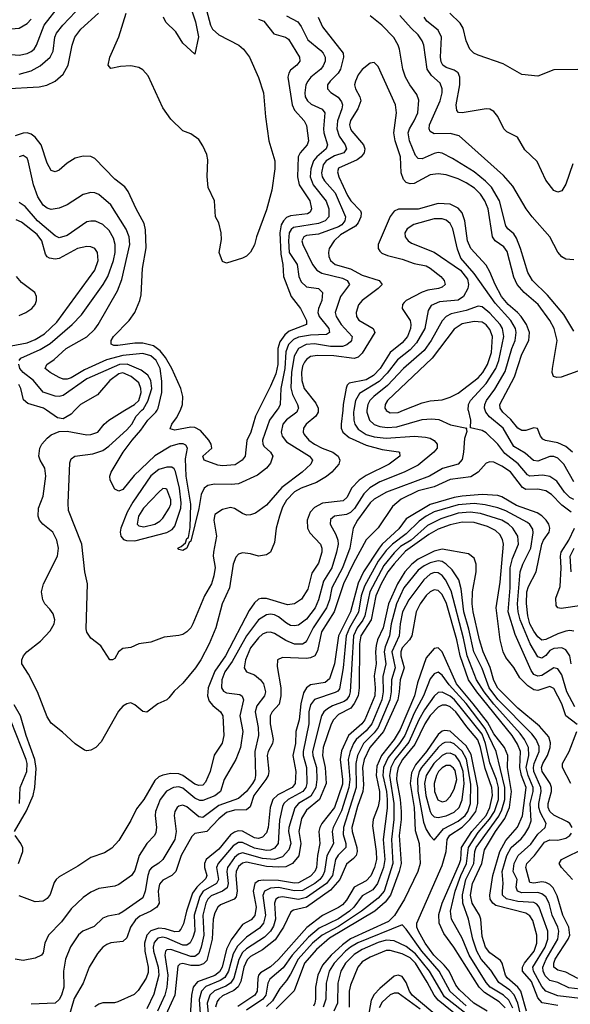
# Model space of a CAD drawing. Header units: inches. Extents: x 501365 to 657855, y 482276 to 547543.
# Tile 299 of 656: x 601493 to 604253, y 487024 to 491957. Entities that reach past the tile are written whole.
import ezdxf

# ---------------------------------------------------------------- set-up
doc = ezdxf.new("R2010")
doc.units = ezdxf.units.IN
doc.header["$MEASUREMENT"] = 0
doc.layers.add('A6408', color=7, linetype='Continuous')
doc.layers.add('A6409', color=7, linetype='Continuous')

msp = doc.modelspace()

# ---------------------------------------------------------------- linework, layer by layer
at = {"layer": 'A6408', "color": 5}
for points, elevation in [([(603167.1, 490000), (603165.4, 489990), (603167.2, 489950), (603173.2, 489930), (603190, 489906.3), (603230, 489879.2), (603270, 489866.5), (603330, 489860.3), (603470.8, 489870.9), (603526.3, 489866.3), (603550, 489860.5), (603569.5, 489849.5), (603584.5, 489830), (603584.5, 489810), (603569.3, 489790), (603490, 489725.4), (603419, 489690), (603298.6, 489641.4), (603248.2, 489611.8), (603218, 489582), (603171.1, 489508.9), (603150, 489488.3), (603130, 489478.4), (603070.7, 489469.3), (603050, 489453.5), (603048.7, 489430), (603078, 489378), (603087.6, 489350), (603088.6, 489330), (603081.2, 489290), (603056.5, 489210), (603015.5, 489144.5), (602990.1, 489050.1), (602974.1, 489010), (602930, 488953.2), (602890, 488923.7), (602870, 488919.6), (602850, 488921.9), (602830, 488932.8), (602790, 488964.9), (602770, 488974.7), (602750, 488978.3), (602730, 488975.8), (602689.1, 488950.9), (602630, 488870), (602557.8, 488742.2), (602520.1, 488690), (602505.2, 488650), (602504.6, 488610), (602513.6, 488593.6), (602530, 488584.5), (602596.2, 488576.2), (602608.4, 488568.4), (602615, 488550), (602596.8, 488470), (602611, 488390), (602598.9, 488310), (602575.8, 488250), (602517.6, 488150), (602499.1, 488090), (602470, 488067.9), (602410, 488044.4), (602395.6, 488044.4), (602370, 488056.1), (602310, 488106.6), (602290, 488113.8), (602262.8, 488110), (602228.6, 488091.4), (602196.2, 488050), (602173.6, 487990), (602171, 487970), (602178.3, 487910), (602175, 487885), (602168.5, 487870), (602130.6, 487829.4), (602090.8, 487769.2), (602070, 487693.7), (602053.2, 487670), (601990, 487623.9), (601970, 487615), (601890, 487603.7), (601850, 487585), (601810, 487558.2), (601750, 487502.1), (601702.2, 487437.8), (601637.4, 487370), (601619.1, 487330), (601610, 487281.3), (601601.5, 487270), (601570, 487254.6), (601510, 487243), (601470.5, 487249.5)], 2240), ([(603111.6, 490000), (603104.3, 489930), (603104.4, 489910), (603112.5, 489890), (603143.7, 489863.7), (603230, 489825.5), (603310, 489804.5), (603391.8, 489791.8), (603396, 489790), (603398.9, 489770), (603344.3, 489730), (603230, 489673.3), (603193.9, 489650), (603155.9, 489610), (603134.3, 489565.6), (603114.1, 489545.9), (603010, 489534.6), (602970, 489513.3), (602947.9, 489490), (602933.8, 489450), (602934.5, 489410), (602946.2, 489386.2), (602999.8, 489330), (603007.2, 489310), (603007.9, 489290), (602990, 489233.5), (602956.4, 489183.6), (602936.7, 489103.3), (602905.5, 489054.5), (602870, 489029.9), (602834.6, 489025.4), (602730, 489057), (602702.4, 489057.6), (602690, 489053.9), (602670, 489036.1), (602643.1, 488996.9), (602524.2, 488770), (602470, 488692.7), (602436.7, 488610), (602433.2, 488570), (602442.8, 488542.8), (602460.2, 488520.2), (602498.5, 488490), (602511.4, 488470), (602515.6, 488370), (602508.1, 488331.9), (602467.9, 488272.1), (602447.9, 488190), (602423.8, 488136.2), (602410, 488122.2), (602390, 488119.7), (602370, 488127.3), (602311.1, 488171.1), (602290, 488179), (602250, 488179.5), (602210, 488171.7), (602190, 488162.8), (602170, 488145.8), (602114.6, 488050), (602077.4, 488002.6), (602050, 487944.8), (601990, 487844.7), (601954.6, 487805.4), (601917, 487783), (601850, 487759.2), (601784.1, 487715.9), (601690, 487662.9), (601674.7, 487650), (601665.5, 487634.5), (601646.1, 487573.9), (601630, 487554), (601610, 487540.5), (601570, 487536.9), (601490, 487568)], 2220), ([(602988.2, 490000), (602988, 489990), (602976.6, 489970), (602928.7, 489931.3), (602915.7, 489910), (602914, 489890), (602918.4, 489878.4), (602942, 489850), (602969.6, 489830), (603008.1, 489810), (603061.9, 489790), (603088.4, 489770), (603097.9, 489750), (603091.6, 489730), (603057.8, 489690), (603030.8, 489669.2), (602981.1, 489638.9), (602904.3, 489610), (602870, 489592), (602830.1, 489550), (602810, 489514), (602794.7, 489470), (602778.7, 489410), (602770, 489338), (602750, 489289.8), (602730, 489276.1), (602690.2, 489269.8), (602650, 489281.5), (602610, 489286.4), (602590, 489279), (602576.5, 489263.5), (602562.3, 489230), (602544.2, 489110), (602507.5, 489030), (602475.4, 488910), (602442.9, 488830), (602400.8, 488750), (602374.1, 488710), (602310, 488632.8), (602267.7, 488592.3), (602240.9, 488559.1), (602230, 488549.7), (602184.9, 488530), (602130, 488487.8), (602110, 488491.2), (602070, 488525.1), (602050, 488534), (602030, 488529.8), (602010, 488517.3), (601987.1, 488492.9), (601901.6, 488338.4), (601874.6, 488310), (601850, 488296.4), (601830, 488293.3), (601818, 488298), (601770, 488329.6), (601708, 488388), (601650, 488431.8), (601630, 488463.6), (601581.8, 488590), (601537.2, 488677.2), (601504.2, 488730), (601503, 488750), (601511.1, 488770), (601528.9, 488790), (601596.5, 488843.5), (601644.9, 488895.1), (601665.7, 488930), (601668.5, 488950), (601660, 488980), (601644.1, 489004.1), (601618.5, 489030), (601608, 489050), (601601.6, 489090), (601611.9, 489130), (601682, 489270), (601687.4, 489310), (601679.2, 489350), (601659.2, 489390), (601608.3, 489430), (601592.5, 489450), (601585.9, 489470), (601587.2, 489510), (601609.9, 489570), (601624.3, 489670), (601618.2, 489710), (601595.2, 489750), (601589.2, 489770), (601594.1, 489810), (601603.9, 489830), (601630, 489860.1), (601650, 489876.8), (601690, 489894.2), (601730, 489895.9), (601830, 489877.6), (601850, 489878.3), (601885.1, 489890), (601916.1, 489930), (601938.8, 489950), (602019.3, 490000)], 2180), ([(603233.4, 490000), (603232, 489990), (603245.9, 489950), (603269.1, 489929.1), (603298.6, 489918.6), (603334.2, 489914.2), (603382.6, 489917.4), (603510, 489953.5), (603557.5, 489957.5), (603593.3, 489953.3), (603652.4, 489927.6), (603734, 489910), (603730.7, 489909.3), (603733.2, 489893.2), (603722, 489858), (603717.5, 489790), (603710, 489753.6), (603690, 489729.9), (603611.8, 489708.2), (603547.6, 489670), (603331.1, 489590), (603270, 489555.4), (603250, 489536.7), (603186.1, 489450), (603163.7, 489410), (603148.2, 489310), (603111, 489210), (603057.2, 489110), (603045.4, 489050), (603031, 489010), (602963.4, 488910), (602932.5, 488847.5), (602922.9, 488837.1), (602910, 488828.7), (602870, 488828.9), (602827.3, 488847.3), (602770, 488881.1), (602750, 488887.8), (602730, 488886.8), (602710, 488877.7), (602690, 488860.9), (602650.1, 488810), (602624, 488750), (602617.9, 488710), (602630.1, 488690.1), (602670, 488674.2), (602700.1, 488650), (602713.9, 488630), (602724, 488590), (602718.9, 488570), (602681.3, 488518.7), (602672.9, 488490), (602687.7, 488410), (602690.4, 488370), (602670.9, 488290), (602675.1, 488170), (602670.9, 488150), (602659.6, 488130), (602630, 488090.4), (602590, 488055.8), (602490, 488020.7), (602410, 487959.9), (602390, 487963), (602330, 488013.7), (602310, 488021.9), (602290, 488017), (602281.8, 488010), (602270.8, 487990), (602267.7, 487970), (602276.3, 487890), (602269.6, 487850), (602210.7, 487749.3), (602189.7, 487730.3), (602152.8, 487707.2), (602143.9, 487696.1), (602135.1, 487670), (602121.8, 487590), (602110, 487557.7), (602010, 487486.4), (601990, 487476.1), (601934.3, 487465.7), (601910, 487455), (601865.5, 487414.5), (601809.6, 487390.4), (601787.9, 487372.1), (601747.7, 487312.3), (601721.8, 487250), (601712.5, 487190), (601713.5, 487110), (601702.6, 487070), (601690, 487047.6), (601670, 487029.8), (601550, 487023.8)], 2260), ([(601769, 490000), (601750, 489980.2), (601710, 489956.8), (601682.9, 489962.9), (601626.8, 490000)], 2180), ([(602885.8, 490000), (602881, 489990), (602830, 489952.9), (602811.2, 489930), (602802.9, 489890), (602808.3, 489870), (602830, 489842.3), (602945, 489770), (602960.7, 489750), (602952.2, 489730), (602907.7, 489690), (602806.3, 489613.7), (602730, 489524.1), (602674.5, 489485.5), (602650, 489476), (602630, 489475.2), (602610, 489482.5), (602570, 489508.6), (602550, 489513.5), (602510, 489503.5), (602470, 489477.4), (602465.9, 489450), (602479.8, 489370), (602463.3, 489290), (602462.3, 489270), (602471.8, 489211.8), (602466.1, 489170), (602454.3, 489130), (602419.8, 489070), (602360.9, 488930), (602350, 488909.6), (602330.4, 488890), (602310, 488876.9), (602290, 488871.3), (602216.7, 488863.3), (602150, 488838.7), (602090.3, 488829.7), (602050, 488811.8), (602010, 488806), (601987.7, 488790), (601970, 488756), (601958, 488750), (601945.2, 488750), (601900.2, 488820.2), (601850, 488859), (601830, 488889), (601825.1, 488905.1), (601832.8, 489130), (601818.5, 489190), (601803.9, 489330), (601737.8, 489497.8), (601735.3, 489535.3), (601743.6, 489736.4), (601750, 489757), (601769.5, 489770), (601858.5, 489781.5), (601910, 489798), (601940.1, 489819.9), (602030, 489902.9), (602054.1, 489930), (602076.1, 489970), (602105.7, 490000)], 2160), ([(602781.9, 490000), (602745.3, 489950), (602709.7, 489850), (602711.2, 489830), (602718.5, 489818.5), (602749.2, 489790), (602761.3, 489770), (602750, 489735.6), (602730.1, 489709.9), (602684.8, 489675.2), (602590, 489632.5), (602552.1, 489627.9), (602469.2, 489630.8), (602436.2, 489623.8), (602416.5, 489610), (602402.2, 489577.8), (602390, 489507.3), (602350, 489344), (602342.5, 489337.5), (602330, 489309.3), (602310, 489297.2), (602290, 489302), (602286, 489310), (602302.5, 489317.5), (602323.6, 489336.4), (602330, 489357.3), (602338, 489362), (602347.3, 489412.7), (602350.7, 489529.3), (602327.2, 489670), (602323.4, 489756.6), (602334.1, 489810), (602325.6, 489825.6), (602311.7, 489831.7), (602291.4, 489831.4), (602250, 489820.6), (602170, 489771.7), (602066.6, 489673.4), (602010, 489603.5), (601990, 489595.4), (601970, 489605.1), (601946.2, 489650), (601944.8, 489670), (601951.6, 489690), (602011.7, 489790), (602055.6, 489850), (602099.8, 489900.2), (602135.7, 489950), (602175.2, 489990), (602181.3, 490000)], 2140), ([(602689.7, 490000), (602674.7, 489970), (602650.9, 489890), (602631.4, 489848.6), (602622.4, 489770), (602608.3, 489750), (602572.4, 489727.6), (602510, 489722.1), (602485.9, 489725.9), (602416.9, 489750), (602409.9, 489770), (602456.3, 489810), (602453.1, 489830), (602441.3, 489850), (602399.7, 489899.7), (602370, 489913.4), (602350, 489914.8), (602270, 489901.1), (602247.3, 489907.3), (602255.2, 489930), (602278.4, 489961.6), (602298.6, 490000)], 2120), ([(603329.2, 490000), (603330, 489998.6), (603350, 489987.1), (603390, 489989.7), (603416, 490000)], 2280), ([(604270, 489553.2), (604250, 489563.1), (604223, 489590), (604184.3, 489644.3), (604150, 489669), (604114.2, 489674.3), (604050, 489669.5), (604037.2, 489677.2), (603991.9, 489731.9), (603924.1, 489784), (603889.9, 489830), (603830, 489887.6), (603810, 489899.1), (603752.5, 489912.5), (603754.6, 489950), (603741.8, 490000)], 2260), ([(604270, 489642.3), (604220.1, 489730), (604190, 489759.9), (604170, 489769.4), (604150, 489768.4), (604090, 489744.8), (604068.5, 489748.5), (604025.5, 489785.5), (603970, 489819.2), (603916, 489910), (603846.7, 489966.7), (603829.2, 489990), (603825.6, 490000)], 2240), ([(604262.9, 489790), (604230, 489818.4), (604190, 489837.1), (604128.6, 489848.6), (604115.5, 489855.5), (604102.8, 489870), (604088.2, 489908.2), (604070, 489912.1), (604030, 489898.4), (604010, 489899.7), (603990, 489911.4), (603954.3, 489954.3), (603914.4, 489990), (603907.7, 490000)], 2220), ([(604256.9, 489490), (604210, 489524.8), (604157.9, 489577.9), (604130, 489596.8), (604090, 489605.6), (604030, 489603.6), (604012.8, 489612.8), (603952.3, 489692.3), (603910, 489720.3), (603870, 489739.4), (603850, 489742.4), (603830, 489735.7), (603790.7, 489690), (603753.5, 489666.5), (603650, 489652.9), (603570, 489616.3), (603490, 489596.4), (603404.9, 489555.2), (603361.3, 489518.7), (603290, 489410.7), (603229.1, 489351), (603165.8, 489234.2), (603116.3, 489130), (603069.4, 488990), (603006, 488890), (602985.8, 488794.2), (602971.4, 488770), (602950, 488759.9), (602930, 488757.3), (602810, 488761), (602785.5, 488750), (602783.3, 488716.6), (602800.8, 488610), (602801.9, 488570), (602792.6, 488527.4), (602758.3, 488490), (602748.4, 488470), (602748.3, 488430), (602763.9, 488350), (602759.9, 488330), (602738.4, 488290), (602733.5, 488270), (602741.8, 488190), (602737.9, 488170), (602727.2, 488150), (602667.1, 488070), (602647.1, 488012.9), (602630, 487997.6), (602570, 487996.4), (602530, 487984.4), (602490, 487953.9), (602430, 487890.3), (602370, 487880.2), (602354.8, 487865.2), (602302.1, 487770), (602276.1, 487690), (602254.6, 487670), (602210, 487645.7), (602193.4, 487626.6), (602187.1, 487590), (602191, 487530), (602179.8, 487510), (602150.8, 487490), (602095.3, 487464.7), (602072.5, 487447.5), (602047.5, 487410), (602030, 487357), (602010, 487339.2), (601950, 487332.2), (601930, 487324.1), (601908.8, 487310), (601882.2, 487277.8), (601841.3, 487210), (601810.6, 487130), (601766.5, 487053.5), (601735.3, 486950)], 2280), ([(604270, 488893.4), (604250, 488896.9), (604230, 488893), (604190, 488880.4), (604130, 488850.9), (604110, 488848.8), (604090, 488864.3), (604070, 488892.9), (604050.2, 488930), (604040.2, 488970), (604032.2, 489032.2), (604034.5, 489090), (604042.9, 489117.1), (604081.6, 489190), (604110.5, 489330), (604118.7, 489350), (604145.8, 489390), (604149.2, 489410), (604144.3, 489430), (604132.2, 489450), (604110, 489471.4), (604085.7, 489485.7), (603983.1, 489523.1), (603910, 489565.9), (603890, 489572.7), (603810, 489577.5), (603710, 489570.4), (603670, 489563.1), (603550, 489528.6), (603430, 489455.5), (603393.1, 489406.9), (603309.9, 489330.1), (603293.7, 489310), (603215.8, 489190), (603190, 489133.3), (603151, 488990), (603091, 488870), (603070.5, 488730), (603045.6, 488654.4), (603023, 488637), (602950, 488623.8), (602930, 488608.9), (602915, 488585), (602901.4, 488530), (602893.8, 488450), (602877, 488390), (602875.4, 488330), (602861.6, 488270), (602876.1, 488190), (602872.7, 488130), (602857.6, 488110), (602786.8, 488073.2), (602762.1, 488050), (602748, 488010), (602738.7, 487910), (602730, 487883.4), (602710, 487861.6), (602690, 487855.3), (602670, 487857.4), (602610, 487891.1), (602587.5, 487892.5), (602570, 487887.2), (602550, 487873.6), (602490, 487801.5), (602427.9, 487750), (602418.7, 487730), (602419.4, 487710), (602430.1, 487670), (602425, 487655), (602379.8, 487610), (602359.2, 487580.8), (602328.9, 487490), (602313.7, 487426.3), (602300.2, 487399.8), (602290, 487389.1), (602270, 487386.7), (602221.3, 487401.3), (602190, 487404.6), (602150, 487391.2), (602130, 487371), (602117.6, 487330), (602120.7, 487290), (602137.3, 487210), (602136.1, 487183.9), (602125.8, 487154.2), (602086.5, 487093.5), (602066.4, 487073.6), (601984.1, 487035.9), (601968.3, 487031.7), (601910, 487031), (601890, 487024.5), (601870, 487011.2)], 2320), ([(604257.7, 488730), (604250.8, 488770), (604230, 488800.4), (604209.5, 488809.5), (604170, 488807.4), (604150, 488795.9), (604130, 488771.4), (604110, 488758.7), (604090, 488764.8), (604050.7, 488830.7), (604001, 488950), (603990.7, 488990), (603988.6, 489030), (604001.1, 489190), (604014.6, 489230), (604055.1, 489310), (604066.5, 489386.5), (604065, 489405), (604050, 489428.6), (604037.9, 489437.9), (603930, 489496.3), (603890, 489511.9), (603826.6, 489526.6), (603770, 489533.1), (603690, 489526.5), (603570, 489490.7), (603530, 489470.2), (603495.3, 489444.7), (603430, 489380.9), (603361.4, 489330), (603330, 489298.2), (603290, 489244.9), (603221.8, 489118.2), (603204.3, 489070), (603190.6, 488989.4), (603145.9, 488910), (603129.3, 488870), (603114.2, 488710), (603095.4, 488604.6), (603087.5, 488592.5), (603074.6, 488585.4), (602970, 488550.9), (602950, 488525), (602941.7, 488490), (602942.3, 488430), (602913.1, 488290), (602913, 488270), (602930.6, 488210), (602932.7, 488130), (602927, 488110), (602911.1, 488090), (602838.2, 488050), (602817.3, 488030), (602810, 488015.6), (602794.1, 487946), (602788.1, 487830), (602770, 487805.9), (602750, 487797), (602730, 487794.7), (602670, 487806.2), (602610, 487834.5), (602590, 487835.4), (602562.3, 487817.7), (602487.1, 487730), (602479.9, 487710), (602489.2, 487650), (602479.7, 487630), (602412.8, 487590), (602395.4, 487564.6), (602366.5, 487470), (602370, 487389.8), (602361.1, 487358.9), (602347.3, 487332.7), (602330, 487320.8), (602310, 487319.9), (602230, 487356), (602210, 487360.6), (602185, 487355), (602165.9, 487334.1), (602160.9, 487310), (602162.8, 487290), (602186.9, 487210), (602189.3, 487170), (602165, 487075), (602130, 487001)], 2340), ([(604274.9, 488514.9), (604234.5, 488590), (604210, 488674.6), (604190, 488705.4), (604170, 488709), (604110, 488671.8), (604090, 488667.5), (604070, 488676.9), (604055.6, 488695.6), (603976.3, 488876.3), (603941.6, 488990), (603950.4, 489110.4), (603951.6, 489210), (603962.1, 489257.9), (603992.6, 489330), (603989.9, 489369.9), (603965.3, 489410), (603942.2, 489430), (603909.3, 489449.3), (603803, 489483), (603750, 489489.3), (603690, 489484.8), (603604.1, 489455.9), (603537.5, 489422.5), (603454.4, 489350), (603402.1, 489317.9), (603370, 489286.6), (603317.7, 489222.3), (603247.7, 489090), (603223, 488970), (603212.2, 488947.8), (603183.4, 488910), (603165.5, 488870), (603149.1, 488590), (603143.8, 488570), (603131, 488550), (603118.3, 488541.7), (603060.3, 488519.7), (603034.9, 488505.1), (603017.7, 488490), (603005, 488470), (602959.8, 488290), (602961.6, 488270), (602979.6, 488210), (602982.8, 488150), (602977.3, 488110), (602952.8, 488067.2), (602890.1, 488030), (602872.5, 488007.5), (602841.5, 487910), (602840.2, 487890), (602851.4, 487830), (602842.2, 487797.8), (602810, 487763.4), (602770, 487750.2), (602710, 487754.9), (602610, 487782.9), (602590, 487776.2), (602570, 487759.3), (602534.9, 487710), (602531.2, 487688.8), (602537.3, 487630), (602532.9, 487607.1), (602510, 487590.8), (602452.5, 487567.5), (602435.4, 487550), (602425.8, 487530), (602410.3, 487470), (602415.7, 487370), (602402.7, 487310), (602390, 487278.5), (602370, 487263.6), (602350, 487263), (602250, 487298.4), (602230, 487296.7), (602223.9, 487290), (602220.9, 487270), (602234.5, 487170), (602229.6, 487110.4), (602219.7, 487070), (602183.5, 486990)], 2360), ([(604286.6, 488426.6), (604230, 488470), (604209.9, 488530), (604170, 488605.4), (604150, 488616.4), (604090, 488596), (604070, 488600.3), (604039.4, 488619.4), (603998.9, 488658.9), (603970, 488710.7), (603930, 488762), (603915.7, 488790), (603901.8, 488850), (603881.6, 489010), (603901.1, 489138.9), (603918.3, 489330), (603913.3, 489353.3), (603898.6, 489378.6), (603877.2, 489397.2), (603837.1, 489417.1), (603770, 489437.5), (603710, 489439.7), (603650, 489426.5), (603590, 489403.7), (603542.7, 489377.3), (603426.5, 489293.5), (603368.9, 489231.1), (603338.4, 489190), (603304.8, 489130), (603278.6, 489070), (603255.1, 488950), (603203, 488870), (603196.7, 488830), (603194.1, 488610), (603188.6, 488570), (603170, 488530.7), (603152.6, 488507.4), (603090, 488476.2), (603065.1, 488450), (603053.1, 488426.9), (603014.3, 488310), (603009.8, 488270), (603023, 488210), (603028.2, 488130), (602995.3, 488050), (602930, 487996.7), (602905.8, 487954.2), (602891, 487890), (602901.3, 487830), (602892, 487768), (602859.6, 487730), (602826.8, 487713.2), (602789.6, 487710.4), (602730, 487715), (602630, 487735.7), (602610, 487731.3), (602590, 487713.6), (602578.3, 487690), (602575.3, 487670), (602582, 487590), (602577.1, 487562.9), (602567.9, 487550), (602498.5, 487521.5), (602485.7, 487510), (602470, 487482.8), (602462.1, 487450), (602456.6, 487350), (602430, 487244), (602413.6, 487226.4), (602390, 487217.7), (602350, 487218.7), (602310, 487228.2), (602294.6, 487225.4), (602285.1, 487214.9), (602270, 487070), (602215.4, 486950)], 2380), ([(604310, 489021.3), (604207, 489007), (604189.9, 489009.9), (604182.4, 489022.4), (604180.4, 489059.6), (604202.4, 489117.6), (604206.1, 489210), (604202.6, 489270), (604206.3, 489290), (604245, 489350), (604273.1, 489410)], 2280), ([(604262, 487910), (604249.9, 487930), (604238.1, 487938.1), (604170, 487970.8), (604150.2, 487990), (604141.6, 488010), (604140.8, 488030), (604158.3, 488090), (604158.2, 488110), (604151.4, 488130), (604111.3, 488190), (604108.7, 488210), (604114.8, 488230), (604137.8, 488270), (604151.7, 488310), (604153.5, 488333.5), (604144.7, 488364.7), (604098.3, 488418.3), (603990, 488507.5), (603890, 488607.4), (603870, 488647), (603851.4, 488711.4), (603815.1, 488790), (603796.7, 488850), (603765, 488990), (603760, 489030), (603762.2, 489090), (603780.4, 489190), (603780.7, 489230), (603770, 489258.7), (603741.6, 489281.6), (603610, 489303.6), (603570, 489293.9), (603490, 489254.6), (603457.9, 489230), (603423.6, 489190), (603385.6, 489130), (603341.5, 489030), (603315.3, 488910), (603286.8, 488850), (603279, 488821), (603275.3, 488790), (603279.9, 488730), (603269.5, 488670), (603274.9, 488610), (603272.3, 488570), (603222.9, 488450), (603207.7, 488430), (603140.5, 488370), (603105.7, 488294.3), (603099.2, 488250), (603111.1, 488150), (603110, 488126.3), (603070.2, 488009.8), (603007.9, 487930), (602997.1, 487910), (602992.5, 487890), (602997.4, 487830), (602984.6, 487770), (602979.9, 487710), (602972.6, 487690), (602950, 487665.9), (602890, 487633.1), (602869.4, 487630.6), (602790, 487643.5), (602713.8, 487646.2), (602690, 487642.9), (602670.7, 487629.3), (602662.2, 487590), (602677.2, 487510), (602671.8, 487468.2), (602652.4, 487447.6), (602610, 487423.1), (602552.6, 487347.4), (602530, 487299.9), (602506.8, 487210), (602493.7, 487186.3), (602471.1, 487168.9), (602383.5, 487136.5), (602362.7, 487110), (602354.1, 487070), (602346.7, 486970)], 2420), ([(604256.4, 489190), (604251.9, 489270), (604271.4, 489308.6)], 2260), ([(604330, 487095.6), (604245.9, 487105.9), (604190, 487133), (604150, 487142.8), (604126.2, 487166.2), (604116.7, 487190), (604115, 487210), (604131.1, 487250), (604190.7, 487350), (604195.4, 487390), (604190.5, 487410), (604161.3, 487470), (604147.3, 487530), (604130, 487561.8), (604110, 487577.6), (604090, 487583.7), (604010, 487581.9), (603988, 487590), (603981.2, 487610), (603986.7, 487650), (603966, 487690), (603971.7, 487730), (603990.4, 487769.6), (604054, 487826), (604090, 487876.9), (604126.3, 487910), (604130.9, 487929.1), (604102.8, 487982.8), (604095.1, 488010), (604094, 488030), (604105.7, 488090), (604105.1, 488110), (604070.5, 488190), (604068.3, 488210), (604072, 488230), (604097.2, 488290), (604096.2, 488316.2), (604082.1, 488350), (604059.2, 488379.2), (603890, 488551), (603846, 488610), (603810, 488706), (603769.8, 488790), (603744.2, 488904.2), (603718.9, 488990), (603705.5, 489105.5), (603694, 489150), (603661, 489201), (603630.9, 489230), (603610, 489242.1), (603590, 489245.9), (603550, 489236.2), (603519.3, 489220.7), (603490, 489198.7), (603418.7, 489110), (603381.7, 489030), (603354.7, 488930), (603346.9, 488870), (603324.3, 488815.7), (603319.3, 488790), (603327.4, 488730), (603313, 488667), (603315.1, 488590), (603308.4, 488550), (603258.2, 488430), (603230, 488394.8), (603179.5, 488350), (603166, 488330), (603149.6, 488290), (603139.8, 488250), (603147.1, 488150), (603143.2, 488110), (603106.1, 487993.9), (603063.3, 487910), (603058.7, 487890), (603066.3, 487830), (603032.7, 487767.3), (603020.6, 487690), (603012, 487670), (602996.4, 487650), (602971.9, 487630), (602910, 487594.6), (602870, 487591.9), (602790, 487608.7), (602750, 487605.3), (602719.6, 487590), (602711.6, 487568.4), (602725.5, 487470), (602715.3, 487430), (602694.2, 487405.8), (602630, 487359.8), (602584.4, 487315.6), (602563.1, 487276.9), (602539.1, 487190), (602521.1, 487158.9), (602497.4, 487142.6), (602426.2, 487113.8), (602404.2, 487090), (602392.6, 487047.4), (602401.3, 486930)], 2440), ([(604330, 487049.3), (604190, 487066.7), (604129.6, 487089.6), (604110, 487112.8), (604067.4, 487190), (604063.9, 487210), (604126.8, 487310), (604140.2, 487350), (604139.4, 487390), (604097.2, 487510), (604085.5, 487525.5), (604070, 487534.5), (603990, 487538.8), (603932.8, 487552.8), (603913.2, 487570), (603911.9, 487590), (603916.3, 487630), (603911.1, 487690), (603934.8, 487770), (603956.5, 487810), (604006.3, 487853.7), (604024.3, 487875.7), (604044.3, 487910), (604056.3, 487943.7), (604051.8, 488030), (604066, 488090), (604065.7, 488110), (604041.8, 488170), (604031.7, 488210), (604044.6, 488270), (604042.3, 488310), (604022.3, 488350), (604000.7, 488380.7), (603870, 488527.6), (603821.6, 488590), (603783, 488650), (603735.8, 488770), (603717.9, 488857.9), (603654.9, 489094.9), (603626.7, 489150), (603610, 489172), (603590, 489186.1), (603570, 489187.3), (603550, 489178.5), (603518, 489150), (603442.6, 489050), (603411.2, 488990), (603399.1, 488930), (603394.1, 488870), (603358.2, 488790), (603373.9, 488710), (603355.7, 488650), (603355.3, 488590), (603348.1, 488550), (603288.8, 488410), (603270, 488384.1), (603215.5, 488330), (603186.3, 488270), (603176.7, 488230), (603179, 488110), (603115.4, 487910), (603114.7, 487874.7), (603126.7, 487830), (603126.6, 487810), (603088.6, 487771.4), (603076.2, 487750), (603060.9, 487670), (603030.2, 487629.8), (602930, 487558.4), (602890, 487548.6), (602810, 487562.7), (602790, 487559.4), (602776.6, 487550), (602770.1, 487530), (602775.5, 487450), (602764.2, 487415.8), (602750, 487390.4), (602719.1, 487360.9), (602630, 487301.9), (602610, 487283), (602591.2, 487248.8), (602565.7, 487154.3), (602549.7, 487130.3), (602525.4, 487114.6), (602468.6, 487091.4), (602445, 487070), (602432.2, 487030), (602437.5, 486977.5)], 2460), ([(604190, 487018), (604111.1, 487031.1), (604090, 487057), (604058, 487138), (604013.3, 487190), (604012.6, 487210), (604022.5, 487230), (604071.6, 487290), (604085.5, 487330), (604084.8, 487370), (604063.9, 487443.9), (604050, 487466.9), (604030, 487480.5), (603879.5, 487519.5), (603864.4, 487530), (603851.5, 487550), (603849.1, 487570), (603864.1, 487670), (603899.8, 487790), (603930, 487843.8), (603988.7, 487911.3), (604012.4, 487967.6), (604030.8, 488110), (604008.5, 488170), (603999.8, 488210), (604003.2, 488290), (603988.1, 488328.1), (603961.6, 488370), (603784.6, 488590), (603742.3, 488650), (603700.4, 488770), (603683.8, 488850), (603631.8, 489031.8), (603610, 489077.4), (603590, 489097.3), (603570, 489100.9), (603550, 489091.3), (603530, 489072.3), (603499.9, 489030), (603480.2, 488990), (603458.3, 488870), (603446.7, 488850), (603410, 488810.7), (603402.4, 488790), (603403.3, 488770), (603419.8, 488710), (603399.2, 488650), (603395.5, 488590), (603387.5, 488550), (603315.9, 488390), (603248, 488310), (603218.7, 488250), (603211.3, 488210), (603215.8, 488124.2), (603213.2, 488090), (603185.8, 488014.2), (603157.5, 487910), (603158.6, 487890), (603182.1, 487810), (603184.1, 487790), (603178.8, 487770), (603166.2, 487753.8), (603130, 487726.5), (603096.9, 487650), (603050, 487595.2), (602930, 487510.7), (602865.1, 487494.9), (602852, 487488), (602814.2, 487410), (602772.9, 487347.1), (602710, 487296.1), (602650, 487264.2), (602632.5, 487247.5), (602615.4, 487210), (602601.7, 487138.3), (602588.4, 487111.6), (602566.3, 487093.7), (602510, 487065.6), (602490.4, 487050), (602482.6, 487037.4), (602474.5, 487010)], 2480), ([(604032.2, 486990), (604004.5, 487090), (603990, 487110.4), (603936.5, 487156.5), (603927.9, 487170), (603910.6, 487230), (603902.8, 487242.8), (603850, 487282.1), (603827.9, 487310), (603810, 487363.5), (603804.1, 487450), (603797.1, 487470), (603761.3, 487530), (603752.5, 487570), (603762.2, 487630), (603808.8, 487730), (603822.8, 487797.2), (603878.4, 487890), (603924.8, 487955.2), (603947.5, 488010), (603957.4, 488090), (603937.9, 488210), (603939, 488270), (603923.2, 488310), (603870, 488379.8), (603836.7, 488436.7), (603766.3, 488530), (603682.8, 488630), (603610, 488789.9), (603590, 488809.9), (603570, 488806.1), (603530, 488760.2), (603486.1, 488633.9), (603471.7, 488570), (603399.4, 488400.6), (603370.5, 488350), (603305.4, 488270), (603283.3, 488216.7), (603279.9, 488170), (603296.4, 488090), (603296.6, 488050), (603290, 488015.8), (603264.6, 487950), (603261.2, 487918.8), (603279.5, 487790), (603280.7, 487750), (603271.5, 487710), (603252.4, 487667.6), (603230, 487642.2), (603169.9, 487610.1), (603130, 487545.9), (603110, 487522.7), (603090, 487508.1), (603010, 487469.1), (602931.2, 487408.8), (602790, 487249), (602750, 487211.4), (602699, 487181), (602690.4, 487170), (602686.2, 487153.8), (602683, 487090), (602671.8, 487070), (602586.6, 487013.4)], 2520), ([(604010, 486944.9), (603990.1, 487030.1), (603971.8, 487071.8), (603950, 487094.4), (603893.8, 487133.8), (603854.4, 487194.4), (603805.8, 487250), (603784.1, 487290), (603763.6, 487350), (603742.6, 487450), (603713.7, 487530), (603711.6, 487571.6), (603729.5, 487650), (603769.6, 487730), (603774.8, 487790), (603781.4, 487810), (603893.9, 487966.1), (603910, 487998.2), (603923.9, 488050), (603924.5, 488110), (603881.7, 488290), (603825.6, 488405.6), (603730, 488530.8), (603644.6, 488624.6), (603610, 488672.6), (603590, 488687.5), (603570, 488679.9), (603550, 488655), (603516.6, 488570), (603470, 488483.4), (603422.7, 488370), (603397.1, 488330), (603339.8, 488260.2), (603316.5, 488210), (603312.9, 488170), (603331.2, 488090), (603335.2, 488050), (603334, 488006), (603314.3, 487850), (603323.2, 487750), (603316.4, 487710), (603286.4, 487630), (603262.3, 487597.7), (603210, 487566.9), (603167.6, 487510), (603145.8, 487490), (603090, 487452.2), (602994.5, 487405.5), (602939.5, 487360.5), (602858, 487270), (602812.6, 487207.4), (602746.6, 487150), (602736.4, 487130), (602725.7, 487070), (602711.7, 487050), (602630, 486993.7)], 2540), ([(603965.1, 487005.1), (603944.4, 487044.4), (603917.4, 487070), (603851.3, 487110), (603830, 487132.8), (603746.4, 487270), (603710, 487355.2), (603657.1, 487450), (603651.4, 487490), (603676.1, 487590), (603703.7, 487670), (603732.1, 487730), (603742.8, 487810), (603790, 487884.7), (603848, 487952), (603872.7, 487990), (603892.1, 488050), (603892.4, 488110), (603881.9, 488150), (603850, 488233.3), (603828.3, 488330), (603810, 488377.2), (603671.3, 488550), (603650, 488567.9), (603610, 488588.2), (603590, 488585.6), (603570, 488567.3), (603521.1, 488498.9), (603493, 488450), (603442.6, 488337.4), (603372.6, 488250), (603353, 488210), (603347, 488170), (603368.6, 488030), (603368.5, 487950), (603355.6, 487850), (603362.5, 487730), (603319.5, 487590), (603290, 487555.9), (603206.7, 487490), (603090, 487413.8), (603009, 487371), (602960.6, 487330), (602888.1, 487250), (602850, 487174.6), (602830, 487143), (602796.2, 487103.8), (602759.4, 487040.6), (602730, 487012.5)], 2560), ([(601466.3, 487890), (601526.3, 487993.7), (601560.6, 488070), (601569.1, 488110), (601574.4, 488205.6), (601568, 488250), (601524.3, 488370), (601496.3, 488470), (601464.3, 488524.3)], 2220), ([(603926.8, 487006.8), (603896.6, 487036.6), (603822.3, 487082.3), (603795.2, 487110), (603669.5, 487309.5), (603618.6, 487378.6), (603594.4, 487430), (603593.1, 487473.1), (603609.5, 487530), (603697.2, 487730), (603703.8, 487750), (603707.9, 487810), (603759.7, 487890), (603830, 487970), (603849.7, 488010), (603861.9, 488070), (603858.9, 488110), (603826.1, 488206.1), (603802.9, 488310), (603789.6, 488349.6), (603734.1, 488414.1), (603678, 488490), (603650, 488514.9), (603630, 488523.2), (603610, 488522.2), (603590, 488512.5), (603550, 488471.6), (603524.1, 488430), (603474.1, 488325.9), (603411.5, 488250), (603389.7, 488210), (603382.4, 488177.6), (603382, 488150), (603399.7, 488050), (603404.4, 487990), (603404.7, 487950), (603395.3, 487870), (603405.4, 487730), (603395.4, 487690), (603351.2, 487570), (603323.9, 487536.1), (603272.1, 487490), (603045.5, 487354.5), (602981, 487299), (602920.5, 487230), (602868.5, 487091.5), (602778.6, 487001.4)], 2580), ([(601491, 488030), (601494.2, 488110), (601529, 488190), (601530.4, 488230), (601525.1, 488250), (601450, 488440.5)], 2240), ([(603835.2, 486990), (603769.4, 487030), (603696.6, 487096.6), (603679.6, 487119.6), (603645.3, 487190), (603620.4, 487220.4), (603569, 487270), (603525.8, 487330), (603491.2, 487390), (603484.1, 487410), (603484, 487430), (603610, 487720.1), (603629.5, 487790), (603635.5, 487850), (603648.3, 487871.7), (603710, 487910.9), (603749.2, 487950), (603778.2, 487990), (603789.6, 488030), (603789.5, 488110), (603755, 488275), (603730, 488318.7), (603650, 488392.1), (603623.4, 488396.6), (603610, 488392.9), (603590, 488376.4), (603532.5, 488290), (603475.8, 488224.2), (603456.1, 488183.9), (603450.7, 488130), (603470.4, 488010), (603475.1, 487895.1), (603495.6, 487830), (603500.2, 487730), (603488.7, 487690), (603421.3, 487550), (603370.9, 487469.1), (603341.8, 487438.2), (603150, 487351.9), (603110, 487322.4), (603053.8, 487270), (603010, 487219.6), (602987.4, 487170), (602975.5, 487110), (602975.5, 487050), (602972.5, 487030), (602964.6, 487015.4)], 2620), ([(604254.7, 488130), (604213.5, 488210), (604214.2, 488230), (604247.5, 488290), (604285.8, 488390)], 2380), ([(601486.3, 487730), (601507.7, 487790), (601508.5, 487808.5), (601498.5, 487830), (601469.3, 487869.3)], 2220), ([(604290, 487152.4), (604230, 487185.1), (604190, 487195.7), (604169.5, 487209.5), (604169.4, 487230), (604176.3, 487250), (604242, 487350), (604249.4, 487370), (604245.7, 487410), (604214.7, 487470), (604187.1, 487567.1), (604167.4, 487607.4), (604150, 487624.8), (604130, 487634.5), (604110, 487638.2), (604070, 487631.3), (604050, 487633.4), (604029.6, 487710), (604035.1, 487730), (604072.8, 487770), (604123.6, 487836.4), (604150, 487848), (604190, 487845.5), (604230, 487856.4), (604249.9, 487870), (604258.2, 487881.8)], 2420), ([(604263.9, 487650), (604207.9, 487710), (604196.7, 487730), (604208.9, 487750), (604330, 487809.8)], 2380), ([(603730, 487016.9), (603650, 487087.3), (603595.8, 487190), (603508.2, 487290), (603430, 487400.2), (603410, 487421.6), (603187.3, 487332.7), (603150, 487310.6), (603125.7, 487290), (603068.7, 487230), (603044.3, 487190), (603028.7, 487130), (603027.2, 487050), (603013.6, 487010)], 2640), ([(603791.5, 486930), (603621.7, 487061.7), (603546.2, 487190), (603476.2, 487276.2), (603430, 487312.9), (603370, 487341.5), (603330, 487345.3), (603290, 487333.4), (603210, 487297.9), (603170, 487274), (603125.2, 487230), (603101.6, 487190), (603086.7, 487130), (603086.2, 487030), (603068, 486990)], 2660), ([(603757.9, 486910), (603590, 487044), (603570.2, 487070), (603535.4, 487135.4), (603476.1, 487230), (603450, 487256.8), (603410, 487277.4), (603350, 487294.3), (603330, 487293.9), (603250, 487260.9), (603210, 487236), (603186.9, 487210), (603150, 487119.8), (603144.4, 487090), (603144.2, 487010)], 2680), ([(603698.4, 486870), (603460.5, 487070), (603446.4, 487090), (603430, 487133.7), (603410, 487162.7), (603390, 487169.9), (603370, 487164.6), (603297, 487103), (603270, 487073.8), (603254.8, 487045.2), (603237.8, 486950)], 2720), ([(603500.1, 487000.1), (603390, 487079.1), (603370, 487079.8), (603350, 487070.6), (603310, 487034.6), (603294.5, 487005.5)], 2740)]:
    msp.add_lwpolyline(points, dxfattribs=dict(at, elevation=elevation))
for points, elevation in [([(602230, 489715.8), (602190, 489702.7), (602150, 489671.3), (602059.8, 489540.2), (602030.7, 489490), (601998.8, 489410), (601996.2, 489390), (602000.1, 489370), (602013.4, 489353.4), (602027.3, 489347.3), (602070, 489345.6), (602230, 489387.4), (602256.7, 489403.3), (602270, 489419), (602300.3, 489510), (602302.8, 489537.2), (602292.9, 489610), (602273.6, 489693.6), (602267.3, 489707.3), (602255.3, 489715.3)], 2160), ([(602210, 489608.5), (602190, 489589.8), (602113.3, 489510), (602087.8, 489470), (602081.9, 489430), (602090, 489420.5), (602115.7, 489415.7), (602170, 489429.1), (602195.5, 489444.5), (602210, 489459.4), (602242.2, 489510), (602249.9, 489530), (602250, 489551.1), (602230, 489604.2), (602225.9, 489605.9)], 2180), ([(603650, 488337.4), (603624.4, 488335.6), (603610, 488328.8), (603590, 488310.2), (603507.1, 488210), (603495.7, 488190), (603486, 488154), (603488.7, 488091.3), (603516, 487936), (603530, 487899.2), (603550, 487867.3), (603570, 487846.5), (603617.7, 487902.3), (603690, 487940.9), (603725, 487970), (603739.7, 487990), (603751.7, 488030), (603753.9, 488126.1), (603731.8, 488251.8), (603710, 488292.7), (603670, 488328.2)], 2640), ([(603650, 488282.7), (603630, 488281.1), (603610, 488270.8), (603569.1, 488230), (603530, 488170.4), (603521.9, 488130), (603527.8, 488070), (603549.6, 487990), (603557.2, 487977.2), (603570, 487964), (603590, 487959.9), (603630, 487968.1), (603670, 487985.8), (603696.1, 488010), (603710, 488048.9), (603721, 488130), (603715.4, 488190), (603699.6, 488239.6), (603676.6, 488270)], 2660), ([(603650, 488220.5), (603630, 488219.9), (603610, 488209.1), (603592.6, 488190), (603581.7, 488170), (603570.7, 488130), (603572.3, 488090), (603589, 488049), (603610, 488038.1), (603630, 488043.1), (603650, 488064.8), (603670, 488101.9), (603683.4, 488150), (603674.6, 488194.6), (603667.2, 488207.2)], 2680)]:
    msp.add_lwpolyline(points, close=True, dxfattribs=dict(at, elevation=elevation))
at = {"layer": 'A6409', "color": 5}
for points, elevation in [([(601110, 492000.7), (601153.8, 491930), (601184.7, 491904.7), (601230, 491880.1), (601270, 491866.4), (601350, 491852.2), (601377.4, 491837.4), (601430, 491792.3), (601450, 491782), (601490, 491779.6), (601530, 491788.1), (601550, 491797.9), (601565.7, 491810), (601577.5, 491830), (601614.9, 491930), (601693.5, 492030)], 2160), ([(601490, 491685), (601550, 491701.2), (601594.5, 491725.5), (601645.5, 491770), (601660.4, 491799.6), (601668.7, 491870), (601676.7, 491890), (601708.3, 491930), (601804.7, 492030)], 2140), ([(602422.9, 492030), (602449.8, 491930), (602459.3, 491910), (602490, 491881.2), (602590.3, 491830.3), (602615, 491810), (602644.3, 491770), (602690, 491668.2), (602714.9, 491590), (602724.2, 491470), (602742.2, 491350), (602771.7, 491250), (602770.9, 491210), (602756.2, 491103.8), (602730, 491004.5), (602679.7, 490870), (602670, 490829.2), (602650, 490793.2), (602630, 490773.2), (602610, 490762.7), (602530, 490737.2), (602510, 490746), (602493, 490790), (602504.8, 490855.2), (602503.1, 490890), (602490, 490939.3), (602473.6, 490970), (602469.5, 491050), (602437.1, 491117.1), (602432, 491172), (602434.9, 491254.9), (602430, 491281.2), (602410, 491326), (602390, 491357.2), (602350, 491386), (602310, 491400.9), (602250, 491459.5), (602210, 491515.6), (602135.8, 491675.7), (602110, 491705.8), (602090, 491717.3), (602050, 491725.6), (601997.9, 491722.1), (601950, 491712.4), (601935.3, 491730), (601944.9, 491770), (601989.5, 491870.5), (602026, 491990)], 2080), ([(602351.5, 492011.5), (602373.7, 491946.3), (602388.3, 491871.7), (602370, 491785.2), (602310, 491839.7), (602276.1, 491896.1), (602225, 491945), (602214.2, 491970)], 2060), ([(601350, 491957.3), (601410, 491925.9), (601450, 491911.8), (601490, 491914.2), (601530, 491938.9), (601550, 491960.5)], 2180), ([(601412.3, 491610), (601590, 491621), (601629.4, 491629.4), (601670, 491649.6), (601710, 491685.1), (601735.6, 491730), (601754.9, 491830), (601768.9, 491870), (601798.5, 491910), (601887.2, 491990)], 2120), ([(602690, 491960.5), (602716.3, 491950), (602766.9, 491886.9), (602824.6, 491870), (602839.2, 491859.2), (602894.5, 491770), (602896.1, 491750), (602881.5, 491730), (602850, 491703.5), (602841.3, 491690), (602836.9, 491670), (602857.7, 491530), (602870, 491503.5), (602919, 491450), (602930, 491426.8), (602939.8, 491350), (602934.1, 491330), (602898.2, 491290), (602889.3, 491270), (602884.6, 491170), (602894.3, 491130), (602947, 491050), (602956.1, 491010), (602947.9, 490992.1), (602934.9, 490985.1), (602850, 490974.3), (602830, 490965.5), (602814.5, 490950), (602804, 490930), (602796.9, 490890), (602801.7, 490781.7), (602812.2, 490730), (602814.5, 490670), (602853.4, 490570), (602899.8, 490510), (602930.6, 490450), (602930.8, 490430), (602842.6, 490397.4), (602821.1, 490378.9), (602797.2, 490342.8), (602787.2, 490310), (602786.2, 490230), (602776.5, 490183.5), (602750, 490120.8), (602689.7, 490000)], 2120), ([(602830, 491976.3), (602886.1, 491946.1), (602903.6, 491923.6), (602937.1, 491857.1), (603002.8, 491802.8), (603014.4, 491790), (603023.1, 491770), (603023.6, 491750), (603014.2, 491725.9), (603002, 491710), (602952.6, 491670), (602936.8, 491650), (602927.7, 491630), (602921.5, 491590), (602924.4, 491570), (602935.1, 491550), (602954.1, 491534.1), (603009.3, 491509.3), (603022.5, 491490), (603014.7, 491410), (603016.7, 491390), (603035.6, 491330), (603029.6, 491310), (602982, 491270), (602965.5, 491250), (602952.2, 491210), (602949.4, 491170), (602964.5, 491130), (603028.7, 491048.7), (603042.7, 491010), (603042.8, 490970), (603023.1, 490950), (602990, 490936.8), (602864.6, 490915.4), (602853.2, 490906.8), (602843.8, 490890), (602840, 490850), (602844, 490790), (602883.3, 490730), (602891, 490670), (602903.8, 490643.8), (602930, 490618.8), (602990.5, 490610.5), (603010, 490590.3), (603007.8, 490550), (602990.1, 490510), (602986.7, 490490), (602994.2, 490470), (603041.6, 490410), (603046.3, 490390), (603030, 490379.7), (602950, 490377.1), (602890, 490366.3), (602864.5, 490355.5), (602840.5, 490330), (602826.7, 490293.3), (602821.4, 490210), (602800.8, 490110), (602798.8, 490030), (602789.2, 490010), (602781.9, 490000)], 2140), ([(602989.5, 491970), (603010, 491920.7), (603113.6, 491790), (603115.9, 491770), (603100.3, 491710), (603089, 491690), (603048.3, 491650), (603036.3, 491630), (603035.2, 491610), (603052.4, 491592.4), (603088.4, 491568.4), (603106.2, 491546.2), (603110.5, 491530), (603107.4, 491510), (603085.8, 491450), (603082.7, 491410), (603094.2, 491374.2), (603123.4, 491330), (603130.1, 491310), (603117.3, 491290), (603070, 491275), (603029.6, 491250.4), (603014.2, 491230), (603005.3, 491190), (603008.9, 491170), (603020.4, 491150), (603073.2, 491090), (603125.3, 490970), (603122.4, 490950), (603107.9, 490930), (603090, 490919.4), (602990, 490882.7), (602930, 490876.2), (602916.6, 490870), (602906.3, 490850), (602911.6, 490830), (602960.8, 490730), (602981.7, 490701.7), (603007.2, 490687.2), (603110, 490662.4), (603133.8, 490650), (603145.4, 490630), (603099.9, 490570), (603074.7, 490490), (603079, 490470), (603104.4, 490430), (603158.7, 490370), (603155.2, 490350), (603150, 490343.8), (603132.2, 490327.8), (603110, 490320.6), (603050, 490319.5), (602970, 490333.5), (602927.8, 490330), (602890, 490309.9), (602868.2, 490271.8), (602855.6, 490190), (602852.4, 490112.4), (602859.6, 490079.6), (602885.9, 490030), (602890.6, 490010), (602885.8, 490000)], 2160), ([(604270, 490395.8), (604219.7, 490479.7), (604137.5, 490577.5), (604062.5, 490650), (604039.4, 490690), (604003.7, 490810), (603982.8, 490862.8), (603970, 490883.7), (603939.5, 490910), (603930, 490923.8), (603897.5, 491050), (603857.6, 491117.6), (603828.1, 491148.1), (603770, 491194.3), (603661.4, 491261.4), (603610, 491288), (603590, 491291), (603570, 491287.1), (603510, 491259.9), (603490, 491261), (603476.7, 491276.7), (603445.9, 491350), (603440.3, 491390), (603446, 491410), (603470.4, 491450), (603487.5, 491490), (603493.2, 491553.2), (603482.7, 491582.7), (603447.7, 491630), (603426.8, 491670), (603412.9, 491710), (603396.9, 491810), (603390.5, 491830), (603368.1, 491868.1), (603308.5, 491930), (603250, 491976.2)], 2160), ([(604270, 490754), (604230, 490758), (604210, 490769.6), (604190, 490792), (604149.7, 490870), (604060.9, 490970), (604032, 491010), (603963.8, 491123.8), (603916.9, 491176.9), (603695.3, 491375.3), (603650, 491386.8), (603570, 491385.4), (603550, 491396.3), (603544.5, 491410), (603546.9, 491430), (603600.6, 491550), (603610.3, 491590), (603610.8, 491610.8), (603599.5, 491639.5), (603557.6, 491677.6), (603535, 491710), (603517.8, 491830), (603510, 491851.1), (603490, 491882), (603454.6, 491914.6), (603398.1, 491978.1)], 2140), ([(604265.7, 491234.3), (604230, 491133.3), (604210, 491100.5), (604190, 491093), (604170, 491102), (604130, 491153.7), (604086.5, 491246.5), (604024.8, 491304.8), (603988, 491368), (603935.1, 491395.1), (603919.1, 491410), (603890, 491471.8), (603870, 491498), (603850, 491508.3), (603830, 491510.9), (603709.9, 491489.9), (603692.7, 491492.7), (603683, 491503), (603680.8, 491530), (603699.5, 491630), (603698.3, 491670), (603690, 491691), (603670, 491704.5), (603630, 491718.3), (603614.3, 491730), (603605.8, 491745.8), (603601.8, 491770), (603607.2, 491870), (603590, 491904.2), (603534, 491950), (603520.3, 491970)], 2120), ([(604290, 491708), (604170, 491706.3), (604090, 491674.7), (604010, 491683.1), (603916.4, 491736.4), (603790, 491779.8), (603769.8, 491790), (603748.4, 491810), (603730.9, 491850.9), (603715, 491915), (603699.8, 491939.8), (603649.1, 491990)], 2080), ([(604290, 490196.1), (604206.8, 490166.8), (604184.5, 490164.5), (604168.3, 490170), (604161.6, 490190), (604162.7, 490210), (604186.3, 490350), (604171.7, 490410), (604149.5, 490449.5), (604091, 490531), (604020.8, 490590), (603985.9, 490630), (603970, 490666.6), (603935.7, 490795.7), (603918.7, 490818.7), (603876.6, 490850), (603862.4, 490870), (603841.2, 491010), (603824.9, 491050), (603802.8, 491082.8), (603772.6, 491112.6), (603730, 491139.9), (603690, 491159.2), (603630, 491179.7), (603590, 491185.6), (603550, 491180.6), (603470, 491136.7), (603450, 491134), (603430, 491142.1), (603416.9, 491156.9), (603405.1, 491190), (603401.1, 491270), (603375.3, 491350), (603367.4, 491390), (603382.1, 491490), (603376.7, 491530), (603290, 491723), (603270, 491742), (603250, 491739.1), (603210, 491707.7), (603190, 491681), (603175.5, 491650), (603171.4, 491630), (603175.8, 491610), (603198.3, 491570), (603202.1, 491550), (603187.1, 491510), (603150, 491451.4), (603146.6, 491430), (603150.5, 491410), (603158.3, 491398.3), (603216.4, 491330), (603222.4, 491310), (603218.8, 491290), (603205, 491270), (603184.5, 491255.5), (603090, 491213.2), (603084.9, 491195.1), (603091.6, 491170), (603136, 491076), (603153.2, 491050), (603200.1, 491000.1), (603204.7, 490990), (603202.4, 490970), (603190, 490940.2), (603176.5, 490923.5), (603100.8, 490879.1), (603068.4, 490850), (603043.1, 490810), (603040.1, 490790), (603042.3, 490770), (603051.3, 490750), (603073.4, 490730), (603150, 490708.1), (603210, 490676.5), (603294.7, 490650), (603309.4, 490630), (603289.5, 490610), (603208.8, 490550), (603191.7, 490528.3), (603178.9, 490490), (603180.4, 490470), (603192.5, 490452.5), (603263.9, 490410), (603272.7, 490390), (603210, 490287.1), (603190, 490266.2), (603170, 490259.7), (603067.2, 490272.8), (602985.9, 490274.1), (602951, 490269), (602930, 490255), (602919.4, 490240.6), (602910, 490220.4), (602904.6, 490190), (602906.2, 490150), (602918.8, 490110), (602976.2, 490036.2), (602988.4, 490010), (602988.2, 490000)], 2180), ([(602298.6, 490000), (602299.1, 490000.9), (602308.2, 490030), (602309.9, 490070), (602300.5, 490110), (602255, 490210), (602224.3, 490264.3), (602197.5, 490297.5), (602163.1, 490323.1), (602110, 490336.8), (602070, 490337.2), (601984.9, 490324.9), (601965.2, 490325.2), (601951, 490331), (601951.6, 490350), (601963.4, 490370), (602042.2, 490450), (602070.6, 490490), (602095.6, 490550), (602101.5, 490578.5), (602108.3, 490710), (602126, 490814), (602123.7, 490903.7), (602115.8, 490935.8), (602075.9, 491010), (602036.6, 491096.6), (602019.4, 491119.4), (601970, 491158.3), (601870, 491261.7), (601850, 491271), (601810, 491273.1), (601770, 491264.2), (601730, 491238.8), (601690, 491202.7), (601670, 491195.6), (601650, 491202.3), (601630, 491238), (601599.7, 491330), (601570, 491368.8), (601550, 491383.2), (601530, 491390.3), (601510, 491389.1), (601470, 491375.8)], 2120), ([(602181.3, 490000), (602187.3, 490010), (602204.5, 490090), (602205.5, 490145.5), (602196.1, 490210), (602176.9, 490250), (602150, 490273.4), (602110, 490284.1), (602010, 490274.2), (601927.5, 490252.5), (601817.5, 490202.5), (601750, 490162.1), (601730, 490156.2), (601710, 490156.7), (601690, 490163.8), (601645, 490190), (601620.5, 490210), (601628.4, 490230), (601665.4, 490254.6), (601726, 490310), (601830, 490368.9), (601870, 490407.4), (601885.2, 490430), (601982.1, 490597.9), (602004.6, 490655.4), (602044.8, 490830), (602041.3, 490870), (602027, 490907), (601950, 491029.9), (601890, 491081.1), (601870, 491089.8), (601850, 491092.2), (601810, 491081.5), (601730, 491029.8), (601690, 491012.3), (601650, 491006.8), (601630, 491013.7), (601610, 491028.4), (601583.2, 491070), (601562.2, 491130), (601535.5, 491250), (601530, 491262.6), (601510, 491277.4), (601490, 491269.8)], 2140), ([(601489.7, 490250.3), (601499.2, 490260.8), (601596, 490304), (601644.9, 490335.1), (601755.2, 490430), (601802, 490478), (601910.8, 490630), (601934.3, 490670), (601963.3, 490750), (601971.3, 490790), (601971.1, 490830), (601962.6, 490862.6), (601941.1, 490901.1), (601910, 490931.8), (601873, 490947), (601850, 490948.4), (601830, 490943.7), (601730, 490875.8), (601690, 490864.1), (601670, 490873.6), (601581.1, 490950), (601520.4, 491020.4), (601490, 491041.6)], 2160), ([(603907.7, 490000), (603901, 490010), (603899.9, 490030), (603972.4, 490167.6), (604010, 490281.4), (604045.1, 490350), (604048.2, 490390), (604032.3, 490430), (604005.9, 490470), (603988.5, 490490), (603940.4, 490530), (603907.6, 490570), (603875.1, 490630), (603850, 490693.9), (603830, 490727.3), (603753.4, 490810), (603737.2, 490850), (603723.4, 490950), (603710, 490989.8), (603690, 491013.1), (603650, 491033.2), (603590, 491036.6), (603490, 491008.1), (603391.6, 491008.4), (603370, 490997.4), (603348.8, 490971.2), (603290.1, 490830), (603288.7, 490810), (603297.2, 490797.2), (603307.8, 490787.8), (603336, 490776), (603410, 490757.8), (603470, 490736.3), (603530, 490723.5), (603550, 490712.7), (603603.1, 490670), (603620.4, 490650), (603625.7, 490630), (603610, 490617.2), (603591.8, 490610), (603538.2, 490601.8), (603510, 490591.5), (603430.2, 490550), (603420.1, 490539.9), (603410.9, 490530), (603410.1, 490510), (603449.1, 490450), (603453.3, 490430), (603451.6, 490410), (603436, 490370), (603410, 490338), (603350, 490289.9), (603299.1, 490210), (603265.4, 490174.6), (603230, 490152.4), (603143.6, 490136.4), (603133.6, 490126.4), (603128.8, 490111.2), (603114.6, 490030), (603111.6, 490000)], 2220), ([(601450, 490322.9), (601530, 490338.8), (601570, 490354.5), (601616.3, 490383.7), (601679.1, 490440.9), (601870, 490701.8), (601885.9, 490750), (601882.9, 490790), (601870, 490810.7), (601850, 490819.5), (601830, 490820.7), (601781.8, 490810), (601690, 490760.5), (601670, 490757.5), (601642.4, 490762.4), (601629.6, 490769.6), (601622.1, 490782.1), (601602.9, 490850), (601580.7, 490880.7), (601502.1, 490942.1), (601475, 490955)], 2180), ([(603825.6, 490000), (603822, 490010), (603824.1, 490030), (603832.9, 490050), (603874.1, 490105.9), (603926, 490194), (603959.6, 490310), (603975.9, 490350), (603981.8, 490390), (603977.3, 490410), (603954.8, 490450), (603876.5, 490536.5), (603770, 490685.7), (603703.1, 490763.1), (603687.3, 490807.3), (603663.1, 490910), (603650, 490936.1), (603630, 490953.5), (603610, 490960.1), (603570, 490958.9), (603468.4, 490931.6), (603434.3, 490910), (603423.9, 490890), (603425.2, 490870), (603439.1, 490850), (603457.1, 490837.2), (603570, 490792.6), (603702, 490702), (603737.3, 490657.3), (603742.8, 490630), (603739.5, 490610), (603716.4, 490570), (603690, 490552.5), (603596.4, 490543.6), (603555.2, 490524.8), (603540.1, 490499.9), (603522.7, 490410), (603482, 490338), (603450, 490303.8), (603386.7, 490253.3), (603334.3, 490185.7), (603294.9, 490145.1), (603196, 490084), (603175.8, 490050), (603167.1, 490000)], 2240), ([(601490, 490474.3), (601524.2, 490490), (601552.8, 490510), (601569.8, 490530), (601577, 490550), (601577.5, 490570), (601567.8, 490590), (601500.9, 490640.9), (601477.1, 490670)], 2220), ([(603741.8, 490000), (603741.4, 490001.4), (603742.9, 490030), (603752.9, 490050), (603830, 490134.2), (603880, 490210), (603895, 490250), (603918.9, 490370), (603911.9, 490410), (603901, 490430), (603850, 490486.8), (603810, 490518.2), (603790, 490521.8), (603730, 490499.5), (603655.9, 490484.1), (603630, 490469.9), (603611.1, 490448.9), (603555.3, 490350), (603519.8, 490300.2), (603417, 490210), (603335.9, 490124.1), (603267.5, 490070), (603248.2, 490050), (603237.5, 490030), (603233.4, 490000)], 2260), ([(603416, 490000), (603510, 490037.4), (603550, 490046.8), (603610, 490052.7), (603650, 490065.7), (603690, 490086.1), (603790, 490162.6), (603813.7, 490190), (603838.2, 490230), (603857.8, 490290), (603862.5, 490370), (603850, 490405.4), (603830, 490429), (603810, 490440.9), (603770, 490445.4), (603710, 490432.7), (603670, 490407.4), (603559.5, 490260.5), (603336.8, 490050), (603324.7, 490030), (603323, 490010), (603329.2, 490000)], 2280), ([(602105.7, 490000), (602112.8, 490007.2), (602134.9, 490045.1), (602154.3, 490110), (602149.7, 490150), (602135.5, 490175.5), (602102, 490202), (602030.8, 490230.8), (601992.6, 490230), (601830, 490157.1), (601710, 490074.7), (601690, 490069.5), (601670, 490071.5), (601610, 490091.6), (601561.1, 490150), (601509.9, 490190), (601493.9, 490210), (601488.2, 490231.8)], 2160), ([(602019.3, 490000), (602067.6, 490030), (602089.4, 490050), (602101.4, 490090), (602100.1, 490110), (602090, 490137.3), (602051.9, 490170), (602010, 490188.5), (601990, 490182.4), (601944.5, 490150), (601882.4, 490077.6), (601797.8, 490030), (601769, 490000)], 2180), ([(601626.8, 490000), (601611.6, 490010), (601533.4, 490033.4), (601512, 490052), (601498.7, 490110), (601488.4, 490130)], 2180)]:
    msp.add_lwpolyline(points, dxfattribs=dict(at, elevation=elevation))

doc.saveas('drawing.dxf')
